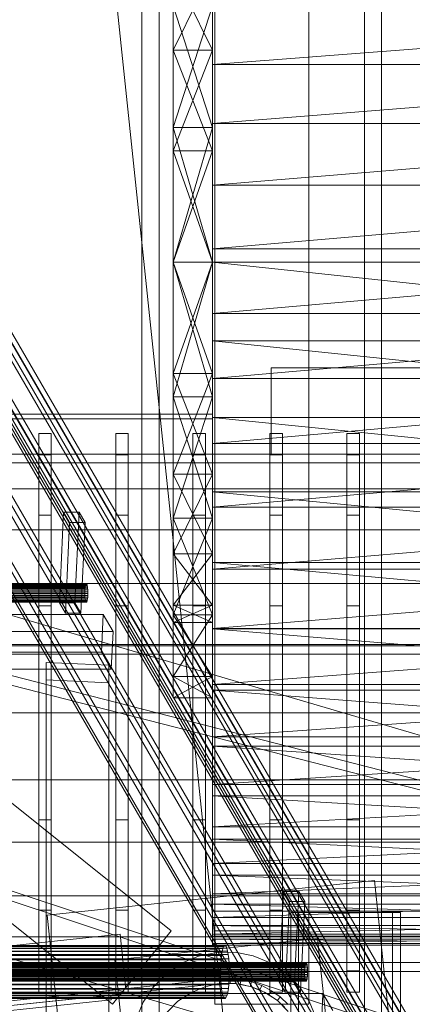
# Model space of a CAD drawing. Header units: millimetres. Extents: x -2233 to 61924, y -68080 to 6847.
# Tile 326 of 656: x 1667 to 1918, y -35363 to -34735. Entities that reach past the tile are written whole.
import ezdxf

# ---------------------------------------------------------------- set-up
doc = ezdxf.new("R2010")
doc.units = ezdxf.units.MM
for name, color, linetype, lineweight in [('COTAS_P', 1, 'Continuous', 0), ('frontal_C04', 7, 'Continuous', 0), ('frontal_C09', 7, 'Continuous', 0), ('frontal_C10', 7, 'Continuous', 0), ('frontal_secador', 7, 'Continuous', 0), ('frontal_tolva', 7, 'Continuous', 0)]:
    doc.layers.add(name, color=color, linetype=linetype, lineweight=lineweight)
doc.dimstyles.new('R19_100', dxfattribs={"dimtxt": 250, "dimasz": 150, "dimexe": 150, "dimexo": 80, "dimgap": 100, "dimtad": 1, "dimtih": 1, "dimtoh": 1, "dimdsep": 46, "dimcen": 0.09, "dimadec": 0, "dimazin": 0, "dimtfac": 1, "dimtdec": 4, "dimtofl": 0, "dimtmove": 0, "dimatfit": 3, "dimfxl": 1, "dimtolj": 1, "dimtzin": 0, "dimarcsym": 0})

# ---------------------------------------------------------------- blocks, each defined once
blk = doc.blocks.new('DIM_R27_48')
at = {"layer": 'COTAS_P'}
for p, q in [((-1750, -34600), (-1600, -34555)), ((2600, -34600), (2450, -34555)), ((-1750, -35500), (-1750, -34600)), ((-1750, -34600), (2600, -34600)), ((-1750, -34600), (-1600, -34645)), ((2600, -34600), (2450, -34645)), ((2600, -35500), (2600, -34600))]:
    blk.add_line(p, q, dxfattribs=at)
blk.add_text('4350 P', height=250, dxfattribs=at).set_placement((425, -34500))
blk = doc.blocks.new('DIM_R27_50')
at = {"layer": 'COTAS_P'}
for p, q in [((1705.78, -34504.95), (1551.9, -34475.9)), ((-194.22, -34704.95), (1705.78, -34504.95)), ((1705.78, -34504.95), (1561.32, -34565.4)), ((1800, -35400), (1705.78, -34504.95)), ((-194.22, -34704.95), (-49.75, -34644.49)), ((-100, -35600), (-194.22, -34704.95)), ((-194.22, -34704.95), (-40.33, -34734))]:
    blk.add_line(p, q, dxfattribs=at)
blk.add_text('1910.5 P', height=250, rotation=6.00901, dxfattribs=at).set_placement((745.32, -34505.49))

msp = doc.modelspace()

# ---------------------------------------------------------------- linework, layer by layer
at = {"layer": 'frontal_C04'}
for p, q in [((1827.5, -34957.5), (1990, -34957.5)), ((1827.5, -35012.5), (1827.5, -34957.5)), ((1679.167, -35012.865), (1679.167, -34999.3)), ((1687.167, -34999.3), (1679.167, -34999.3)), ((1687.167, -35012.865), (1687.167, -34999.3)), ((1728.333, -35012.865), (1728.333, -34999.3)), ((1736.333, -34999.3), (1728.333, -34999.3)), ((1736.333, -35012.865), (1736.333, -34999.3)), ((1777.5, -35012.865), (1777.5, -34999.3)), ((1785.5, -34999.3), (1777.5, -34999.3)), ((1785.5, -35012.865), (1785.5, -34999.3)), ((1826.667, -35012.865), (1826.667, -34999.3)), ((1834.667, -34999.3), (1826.667, -34999.3)), ((1834.667, -35012.865), (1834.667, -34999.3)), ((1875.833, -35012.865), (1875.833, -34999.3)), ((1883.833, -34999.3), (1875.833, -34999.3)), ((1883.833, -35012.865), (1883.833, -34999.3)), ((2250, -35012.5), (1600, -35012.5)), ((1679.167, -35051.494), (1679.167, -35012.865)), ((1687.167, -35012.865), (1679.167, -35012.865)), ((1687.167, -35051.494), (1687.167, -35012.865)), ((1728.333, -35051.494), (1728.333, -35012.865)), ((1736.333, -35012.865), (1728.333, -35012.865)), ((1736.333, -35051.494), (1736.333, -35012.865)), ((1777.5, -35051.494), (1777.5, -35012.865)), ((1785.5, -35012.865), (1777.5, -35012.865)), ((1785.5, -35051.494), (1785.5, -35012.865)), ((1826.667, -35051.494), (1826.667, -35012.865)), ((1834.667, -35012.865), (1826.667, -35012.865)), ((1990, -35012.5), (1827.5, -35012.5)), ((1834.667, -35051.494), (1834.667, -35012.865)), ((1875.833, -35051.494), (1875.833, -35012.865)), ((1883.833, -35012.865), (1875.833, -35012.865)), ((1883.833, -35051.494), (1883.833, -35012.865)), ((2250, -35018.122), (1600, -35018.122)), ((2250, -35034.606), (1600, -35034.606)), ((1679.167, -35109.306), (1679.167, -35051.494)), ((1687.167, -35051.494), (1679.167, -35051.494)), ((1687.167, -35109.306), (1687.167, -35051.494)), ((1728.333, -35109.306), (1728.333, -35051.494)), ((1736.333, -35051.494), (1728.333, -35051.494)), ((1736.333, -35109.306), (1736.333, -35051.494)), ((1777.5, -35109.306), (1777.5, -35051.494)), ((1785.5, -35051.494), (1777.5, -35051.494)), ((1785.5, -35109.306), (1785.5, -35051.494)), ((1826.667, -35109.306), (1826.667, -35051.494)), ((1834.667, -35051.494), (1826.667, -35051.494)), ((1834.667, -35109.306), (1834.667, -35051.494)), ((1875.833, -35109.306), (1875.833, -35051.494)), ((1883.833, -35051.494), (1875.833, -35051.494)), ((1883.833, -35109.306), (1883.833, -35051.494)), ((2250, -35060.827), (1600, -35060.827)), ((2629.541, -35399.241), (1529.541, -35076.741)), ((2250, -35095), (1600, -35095)), ((1679.167, -35177.5), (1679.167, -35109.306)), ((1687.167, -35109.306), (1679.167, -35109.306)), ((1687.167, -35177.5), (1687.167, -35109.306)), ((1728.333, -35177.5), (1728.333, -35109.306)), ((1736.333, -35109.306), (1728.333, -35109.306)), ((1736.333, -35177.5), (1736.333, -35109.306)), ((1777.5, -35177.5), (1777.5, -35109.306)), ((1785.5, -35109.306), (1777.5, -35109.306)), ((1785.5, -35177.5), (1785.5, -35109.306)), ((1826.667, -35177.5), (1826.667, -35109.306)), ((1834.667, -35109.306), (1826.667, -35109.306)), ((1834.667, -35177.5), (1834.667, -35109.306)), ((1875.833, -35177.5), (1875.833, -35109.306)), ((1883.833, -35109.306), (1875.833, -35109.306)), ((1883.833, -35177.5), (1883.833, -35109.306)), ((2625.511, -35400.209), (1515.604, -35116.463)), ((2624.025, -35406.022), (1514.118, -35122.276)), ((2250, -35134.795), (1600, -35134.795)), ((1600, -35177.5), (2250, -35177.5)), ((1679.167, -35177.5), (1679.167, -35245.694)), ((1679.167, -35177.5), (1687.167, -35177.5)), ((1687.167, -35245.694), (1687.167, -35177.5)), ((1728.333, -35177.5), (1728.333, -35245.694)), ((1728.333, -35177.5), (1736.333, -35177.5)), ((1736.333, -35245.694), (1736.333, -35177.5)), ((1777.5, -35177.5), (1777.5, -35245.694)), ((1777.5, -35177.5), (1785.5, -35177.5)), ((1785.5, -35245.694), (1785.5, -35177.5)), ((1826.667, -35177.5), (1826.667, -35245.694)), ((1826.667, -35177.5), (1834.667, -35177.5)), ((1834.667, -35245.694), (1834.667, -35177.5)), ((1875.833, -35177.5), (1875.833, -35245.694)), ((1875.833, -35177.5), (1883.833, -35177.5)), ((1883.833, -35245.694), (1883.833, -35177.5)), ((2250, -35220.205), (1600, -35220.205)), ((2567.591, -35597.768), (1480.177, -35237.3)), ((2569.479, -35592.073), (1482.065, -35231.605)), ((1679.167, -35245.694), (1679.167, -35303.506)), ((1687.167, -35245.694), (1679.167, -35245.694)), ((1687.167, -35245.694), (1687.167, -35303.506)), ((1728.333, -35245.694), (1728.333, -35303.506)), ((1736.333, -35245.694), (1728.333, -35245.694)), ((1736.333, -35245.694), (1736.333, -35303.506)), ((1777.5, -35245.694), (1777.5, -35303.506)), ((1785.5, -35245.694), (1777.5, -35245.694)), ((1785.5, -35245.694), (1785.5, -35303.506)), ((1826.667, -35245.694), (1826.667, -35303.506)), ((1834.667, -35245.694), (1826.667, -35245.694)), ((1834.667, -35245.694), (1834.667, -35303.506)), ((1875.833, -35245.694), (1875.833, -35303.506)), ((1883.833, -35245.694), (1875.833, -35245.694)), ((1883.833, -35245.694), (1883.833, -35303.506)), ((2250, -35260), (1600, -35260)), ((2570.459, -35600.759), (1470.459, -35278.259)), ((2250, -35294.173), (1600, -35294.173)), ((1679.167, -35303.506), (1679.167, -35342.135)), ((1687.167, -35303.506), (1679.167, -35303.506)), ((1687.167, -35303.506), (1687.167, -35342.135)), ((1728.333, -35303.506), (1728.333, -35342.135)), ((1736.333, -35303.506), (1728.333, -35303.506)), ((1736.333, -35303.506), (1736.333, -35342.135)), ((1777.5, -35303.506), (1777.5, -35342.135)), ((1785.5, -35303.506), (1777.5, -35303.506)), ((1785.5, -35303.506), (1785.5, -35342.135)), ((1826.667, -35303.506), (1826.667, -35342.135)), ((1834.667, -35303.506), (1826.667, -35303.506)), ((1834.667, -35303.506), (1834.667, -35342.135)), ((1875.833, -35303.506), (1875.833, -35342.135)), ((1883.833, -35303.506), (1875.833, -35303.506)), ((1883.833, -35303.506), (1883.833, -35342.135)), ((2250, -35320.394), (1600, -35320.394)), ((2250, -35336.878), (1600, -35336.878)), ((1580, -35342.5), (2270, -35342.5)), ((2250, -35342.5), (1600, -35342.5)), ((1679.167, -35342.135), (1679.167, -35355.7)), ((1687.167, -35342.135), (1679.167, -35342.135)), ((1687.167, -35342.135), (1687.167, -35355.7)), ((1728.333, -35342.135), (1728.333, -35355.7)), ((1736.333, -35342.135), (1728.333, -35342.135)), ((1736.333, -35342.135), (1736.333, -35355.7)), ((1777.5, -35342.135), (1777.5, -35355.7)), ((1785.5, -35342.135), (1777.5, -35342.135)), ((1785.5, -35342.135), (1785.5, -35355.7)), ((1826.667, -35342.135), (1826.667, -35355.7)), ((1834.667, -35342.135), (1826.667, -35342.135)), ((1834.667, -35342.135), (1834.667, -35355.7)), ((1875.833, -35342.135), (1875.833, -35355.7)), ((1883.833, -35342.135), (1875.833, -35342.135)), ((1883.833, -35342.135), (1883.833, -35355.7)), ((1687.167, -35355.7), (1679.167, -35355.7)), ((1736.333, -35355.7), (1728.333, -35355.7)), ((1785.5, -35355.7), (1777.5, -35355.7)), ((1834.667, -35355.7), (1826.667, -35355.7)), ((1883.833, -35355.7), (1875.833, -35355.7))]:
    msp.add_line(p, q, dxfattribs=at)
at = {"layer": 'frontal_C09'}
for p, q in [((1684.585, -35306.569), (1893.431, -35284.585)), ((1910.181, -35443.706), (1893.431, -35284.585)), ((1684.585, -35306.569), (1701.335, -35465.69)), ((-49.542, -35506.202), (1731.117, -35318.765)), ((1734.781, -35353.572), (1731.117, -35318.765)), ((1727.82, -35335.2), (1857.106, -35321.591)), ((1868.621, -35430.987), (1857.106, -35321.591)), ((1781.152, -35332.757), (1792.672, -35330.385)), ((1792.672, -35330.385), (1804.434, -35330.306)), ((1804.434, -35330.306), (1815.985, -35332.523)), ((1727.82, -35335.2), (1739.335, -35444.596)), ((1760.58, -35343.93), (1770.315, -35337.33)), ((1770.315, -35337.33), (1781.152, -35332.757)), ((1815.985, -35332.523), (1826.882, -35336.951)), ((1826.882, -35336.951), (1836.705, -35343.42)), ((1752.318, -35352.303), (1760.58, -35343.93)), ((1836.705, -35343.42), (1845.078, -35351.681)), ((-105.548, -35547.291), (1794.452, -35347.291)), ((-105.234, -35550.275), (1794.766, -35350.275)), ((1785.165, -35352.251), (1794.766, -35350.275)), ((1794.452, -35347.291), (1801.379, -35347.018)), ((1794.766, -35350.275), (1794.452, -35347.291)), ((1801.301, -35350.017), (1794.766, -35350.275)), ((1794.766, -35350.275), (1804.567, -35350.209)), ((1801.301, -35350.017), (1801.379, -35347.018)), ((1807.814, -35350.614), (1801.301, -35350.017)), ((1801.379, -35347.018), (1808.283, -35347.651)), ((1804.567, -35350.209), (1814.193, -35352.057)), ((1807.814, -35350.614), (1808.283, -35347.651)), ((1814.193, -35352.057), (1807.814, -35350.614)), ((1808.283, -35347.651), (1815.045, -35349.18)), ((1814.193, -35352.057), (1815.045, -35349.18)), ((1815.045, -35349.18), (1821.549, -35351.579)), ((-45.878, -35541.01), (1734.781, -35353.572)), ((1745.85, -35362.126), (1752.318, -35352.303)), ((1768.022, -35361.563), (1776.135, -35356.063)), ((1776.135, -35356.063), (1785.165, -35352.251)), ((1814.193, -35352.057), (1823.274, -35355.747)), ((1820.33, -35354.32), (1814.193, -35352.057)), ((1820.33, -35354.32), (1821.549, -35351.579)), ((1826.118, -35357.364), (1820.33, -35354.32)), ((1821.549, -35351.579), (1827.685, -35354.806)), ((1823.274, -35355.747), (1831.46, -35361.138)), ((1826.118, -35357.364), (1827.685, -35354.806)), ((1827.685, -35354.806), (1833.348, -35358.806)), ((1845.078, -35351.681), (1851.678, -35361.417)), ((-35.619, -35542.947), (1725.15, -35357.603)), ((-35.305, -35545.93), (1725.464, -35360.586)), ((1725.464, -35360.586), (1725.15, -35357.603)), ((1741.421, -35373.023), (1745.85, -35362.126)), ((1761.138, -35368.54), (1768.022, -35361.563)), ((1831.46, -35361.138), (1826.118, -35357.364)), ((1831.46, -35361.138), (1833.348, -35358.806)), ((1831.46, -35361.138), (1838.437, -35368.022)), ((1836.263, -35365.577), (1831.46, -35361.138)), ((1833.348, -35358.806), (1838.439, -35363.511)), ((1851.678, -35361.417), (1856.252, -35372.253))]:
    msp.add_line(p, q, dxfattribs=at)
at = {"layer": 'frontal_C10'}
for p, q in [((663.367, -33231.698), (2094.387, -35698.973)), ((2097.346, -35698.973), (666.326, -33231.698)), ((650.201, -33251.895), (2100.201, -35751.895)), ((2100.335, -35749.009), (650.335, -33249.009)), ((2089.129, -35732.806), (661.272, -33270.984)), ((2092.818, -35732.647), (661.798, -33265.371)), ((664.757, -33265.371), (2095.777, -35732.647)), ((661.138, -33273.871), (2088.994, -35735.692)), ((685.579, -33294.38), (2157.723, -35832.559)), ((706.294, -33294.38), (2178.437, -35832.559)), ((2182.383, -35832.559), (710.239, -33294.38)), ((2157.454, -35838.331), (685.31, -33300.153)), ((709.97, -33300.153), (2182.114, -35838.331)), ((645.583, -33350.991), (2095.583, -35850.991)), ((2095.717, -35848.105), (645.717, -33348.105)), ((681.096, -33390.59), (2153.24, -35928.768)), ((2177.9, -35928.768), (705.756, -33390.59)), ((2152.971, -35934.541), (680.827, -33396.363)), ((2173.685, -35934.541), (701.541, -33396.363)), ((705.487, -33396.363), (2177.631, -35934.541)), ((1692.372, -35107.333), (1695.062, -35049.607)), ((1704.926, -35049.607), (1695.062, -35049.607)), ((1695.062, -35049.607), (1698.858, -35056.152)), ((1702.236, -35107.333), (1704.926, -35049.607)), ((1708.722, -35056.152), (1704.926, -35049.607)), ((1696.168, -35113.878), (1698.858, -35056.152)), ((1698.858, -35056.152), (1708.722, -35056.152)), ((1708.722, -35056.152), (1706.032, -35113.878)), ((1294.28, -35099.348), (1708.565, -35099.348)), ((1708.636, -35098.254), (1294.351, -35098.254)), ((1708.741, -35097.264), (1294.455, -35097.264)), ((1708.875, -35096.417), (1294.589, -35096.417)), ((1709.034, -35095.746), (1294.748, -35095.746)), ((1709.211, -35095.276), (1294.925, -35095.276)), ((1709.4, -35095.025), (1295.114, -35095.025)), ((1709.593, -35095.004), (1295.308, -35095.004)), ((1709.783, -35095.212), (1295.498, -35095.212)), ((1709.963, -35095.642), (1295.678, -35095.642)), ((1710.126, -35096.278), (1295.841, -35096.278)), ((1710.265, -35097.094), (1295.98, -35097.094)), ((1710.376, -35098.06), (1296.09, -35098.06)), ((1710.453, -35099.138), (1296.167, -35099.138)), ((1708.565, -35099.348), (1708.531, -35100.506)), ((1708.636, -35098.254), (1708.565, -35099.348)), ((1708.741, -35097.264), (1708.636, -35098.254)), ((1708.875, -35096.417), (1708.741, -35097.264)), ((1709.034, -35095.746), (1708.875, -35096.417)), ((1709.211, -35095.276), (1709.034, -35095.746)), ((1709.4, -35095.025), (1709.211, -35095.276)), ((1709.593, -35095.004), (1709.4, -35095.025)), ((1709.783, -35095.212), (1709.593, -35095.004)), ((1709.963, -35095.642), (1709.783, -35095.212)), ((1710.126, -35096.278), (1709.963, -35095.642)), ((1710.265, -35097.094), (1710.126, -35096.278)), ((1710.376, -35098.06), (1710.265, -35097.094)), ((1710.453, -35099.138), (1710.376, -35098.06)), ((1710.494, -35100.287), (1710.453, -35099.138)), ((1708.531, -35100.506), (1294.246, -35100.506)), ((1708.535, -35101.682), (1294.249, -35101.682)), ((1708.576, -35102.831), (1294.29, -35102.831)), ((1708.653, -35103.91), (1294.368, -35103.91)), ((1708.763, -35104.875), (1294.478, -35104.875)), ((1708.903, -35105.692), (1294.617, -35105.692)), ((1710.154, -35105.552), (1295.869, -35105.552)), ((1710.288, -35104.705), (1296.003, -35104.705)), ((1710.393, -35103.716), (1296.107, -35103.716)), ((1710.463, -35102.621), (1296.178, -35102.621)), ((1710.494, -35100.287), (1296.209, -35100.287)), ((1710.498, -35101.463), (1296.212, -35101.463)), ((1708.531, -35100.506), (1708.535, -35101.682)), ((1708.535, -35101.682), (1708.576, -35102.831)), ((1708.576, -35102.831), (1708.653, -35103.91)), ((1708.653, -35103.91), (1708.763, -35104.875)), ((1708.763, -35104.875), (1708.903, -35105.692)), ((1708.903, -35105.692), (1709.065, -35106.327)), ((1709.995, -35106.223), (1710.154, -35105.552)), ((1710.154, -35105.552), (1710.288, -35104.705)), ((1710.288, -35104.705), (1710.393, -35103.716)), ((1710.393, -35103.716), (1710.463, -35102.621)), ((1710.463, -35102.621), (1710.498, -35101.463)), ((1710.498, -35101.463), (1710.494, -35100.287)), ((1709.065, -35106.327), (1294.78, -35106.327)), ((1709.245, -35106.757), (1294.96, -35106.757)), ((1709.436, -35106.966), (1295.15, -35106.966)), ((1709.629, -35106.944), (1295.344, -35106.944)), ((1709.818, -35106.693), (1295.533, -35106.693)), ((1709.995, -35106.223), (1295.71, -35106.223)), ((1696.168, -35113.878), (1692.372, -35107.333)), ((1692.372, -35107.333), (1702.236, -35107.333)), ((1702.236, -35107.333), (1706.032, -35113.878)), ((1709.065, -35106.327), (1709.245, -35106.757)), ((1709.245, -35106.757), (1709.436, -35106.966)), ((1709.436, -35106.966), (1709.629, -35106.944)), ((1709.629, -35106.944), (1709.818, -35106.693)), ((1709.818, -35106.693), (1709.995, -35106.223)), ((1720.25, -35114.773), (1276.373, -35114.773)), ((1706.032, -35113.878), (1696.168, -35113.878)), ((1719.129, -35138.825), (1720.25, -35114.773)), ((1726.577, -35125.681), (1720.25, -35114.773)), ((1282.7, -35125.681), (1726.577, -35125.681)), ((1726.577, -35125.681), (1725.456, -35149.733)), ((1275.252, -35138.825), (1719.129, -35138.825)), ((1719.129, -35138.825), (1725.456, -35149.733)), ((1683.961, -35145.359), (1683.961, -35156.542)), ((1723.961, -35147.222), (1683.961, -35145.359)), ((1683.961, -35145.359), (1683.961, -35988)), ((1723.961, -35158.406), (1723.961, -35147.222)), ((1723.961, -35988), (1723.961, -35147.222)), ((1725.456, -35149.733), (1281.579, -35149.733)), ((1683.961, -35156.542), (1723.961, -35158.406)), ((1683.961, -35988), (1683.961, -35156.542)), ((1723.961, -35988), (1723.961, -35158.406)), ((1832.627, -35349.152), (1835.317, -35291.426)), ((1845.181, -35291.426), (1835.317, -35291.426)), ((1835.317, -35291.426), (1839.113, -35297.971)), ((1842.491, -35349.152), (1845.181, -35291.426)), ((1848.977, -35297.971), (1845.181, -35291.426)), ((1836.423, -35355.697), (1839.113, -35297.971)), ((1839.113, -35297.971), (1848.977, -35297.971)), ((1848.977, -35297.971), (1846.287, -35355.697)), ((1796.171, -35329.862), (1485.457, -35329.862)), ((1796.621, -35327.96), (1485.907, -35327.96)), ((1797.124, -35326.629), (1486.409, -35326.629)), ((1797.659, -35325.919), (1486.945, -35325.919)), ((1798.207, -35325.858), (1487.493, -35325.858)), ((1798.746, -35326.448), (1488.032, -35326.448)), ((1799.256, -35327.667), (1488.542, -35327.667)), ((1799.717, -35329.467), (1489.003, -35329.467)), ((1800.111, -35331.78), (1489.397, -35331.78)), ((1796.171, -35329.862), (1795.791, -35332.261)), ((1796.621, -35327.96), (1796.171, -35329.862)), ((1797.124, -35326.629), (1796.621, -35327.96)), ((1797.659, -35325.919), (1797.124, -35326.629)), ((1798.207, -35325.858), (1797.659, -35325.919)), ((1798.746, -35326.448), (1798.207, -35325.858)), ((1799.256, -35327.667), (1798.746, -35326.448)), ((1799.717, -35329.467), (1799.256, -35327.667)), ((1800.111, -35331.78), (1799.717, -35329.467)), ((1800.424, -35334.516), (1800.111, -35331.78)), ((1849.289, -35337.565), (1435.003, -35337.565)), ((1849.466, -35337.095), (1435.18, -35337.095)), ((1849.655, -35336.844), (1435.369, -35336.844)), ((1849.848, -35336.823), (1435.563, -35336.823)), ((1850.038, -35337.031), (1435.753, -35337.031)), ((1850.218, -35337.461), (1435.933, -35337.461)), ((1850.381, -35338.097), (1436.096, -35338.097)), ((1795.495, -35335.066), (1484.781, -35335.066)), ((1795.791, -35332.261), (1485.077, -35332.261)), ((1800.424, -35334.516), (1489.71, -35334.516)), ((1800.643, -35337.572), (1489.929, -35337.572)), ((1795.495, -35335.066), (1795.295, -35338.168)), ((1795.791, -35332.261), (1795.495, -35335.066)), ((1800.643, -35337.572), (1800.424, -35334.516)), ((1800.76, -35340.828), (1800.643, -35337.572)), ((1849.289, -35337.565), (1849.13, -35338.236)), ((1849.466, -35337.095), (1849.289, -35337.565)), ((1849.655, -35336.844), (1849.466, -35337.095)), ((1849.848, -35336.823), (1849.655, -35336.844)), ((1850.038, -35337.031), (1849.848, -35336.823)), ((1850.218, -35337.461), (1850.038, -35337.031)), ((1850.381, -35338.097), (1850.218, -35337.461)), ((1850.52, -35338.913), (1850.381, -35338.097)), ((1848.786, -35342.325), (1434.501, -35342.325)), ((1848.79, -35343.501), (1434.504, -35343.501)), ((1434.535, -35341.167), (1848.82, -35341.167)), ((1848.891, -35340.073), (1434.606, -35340.073)), ((1848.996, -35339.083), (1434.71, -35339.083)), ((1849.13, -35338.236), (1434.844, -35338.236)), ((1850.52, -35338.913), (1436.235, -35338.913)), ((1850.631, -35339.879), (1436.345, -35339.879)), ((1850.708, -35340.957), (1436.422, -35340.957)), ((1850.749, -35342.106), (1436.464, -35342.106)), ((1850.753, -35343.282), (1436.467, -35343.282)), ((1795.198, -35341.448), (1484.484, -35341.448)), ((1484.581, -35338.168), (1795.295, -35338.168)), ((1800.76, -35340.828), (1490.045, -35340.828)), ((1800.77, -35344.16), (1490.055, -35344.16)), ((1795.295, -35338.168), (1795.198, -35341.448)), ((1795.198, -35341.448), (1795.208, -35344.78)), ((1800.673, -35347.44), (1800.77, -35344.16)), ((1800.77, -35344.16), (1800.76, -35340.828)), ((1848.82, -35341.167), (1848.786, -35342.325)), ((1848.786, -35342.325), (1848.79, -35343.501)), ((1848.79, -35343.501), (1848.831, -35344.65)), ((1848.891, -35340.073), (1848.82, -35341.167)), ((1848.996, -35339.083), (1848.891, -35340.073)), ((1849.13, -35338.236), (1848.996, -35339.083)), ((1850.631, -35339.879), (1850.52, -35338.913)), ((1850.708, -35340.957), (1850.631, -35339.879)), ((1850.749, -35342.106), (1850.708, -35340.957)), ((1850.718, -35344.44), (1850.753, -35343.282)), ((1850.753, -35343.282), (1850.749, -35342.106)), ((1848.831, -35344.65), (1434.545, -35344.65)), ((1848.908, -35345.728), (1434.623, -35345.728)), ((1849.018, -35346.694), (1434.733, -35346.694)), ((1849.158, -35347.511), (1434.872, -35347.511)), ((1849.32, -35348.146), (1435.035, -35348.146)), ((1849.5, -35348.576), (1435.215, -35348.576)), ((1849.691, -35348.784), (1435.405, -35348.784)), ((1849.884, -35348.763), (1435.599, -35348.763)), ((1850.073, -35348.512), (1435.787, -35348.512)), ((1850.25, -35348.042), (1435.965, -35348.042)), ((1850.409, -35347.371), (1436.124, -35347.371)), ((1850.543, -35346.524), (1436.258, -35346.524)), ((1850.648, -35345.535), (1436.362, -35345.535)), ((1850.718, -35344.44), (1436.433, -35344.44)), ((1795.208, -35344.78), (1484.494, -35344.78)), ((1795.325, -35348.036), (1484.61, -35348.036)), ((1800.472, -35350.541), (1489.758, -35350.541)), ((1800.673, -35347.44), (1489.958, -35347.44)), ((1795.208, -35344.78), (1795.325, -35348.036)), ((1795.325, -35348.036), (1795.543, -35351.091)), ((1800.176, -35353.346), (1800.472, -35350.541)), ((1800.472, -35350.541), (1800.673, -35347.44)), ((1836.423, -35355.697), (1832.627, -35349.152)), ((1832.627, -35349.152), (1842.491, -35349.152)), ((1842.491, -35349.152), (1846.287, -35355.697)), ((1848.831, -35344.65), (1848.908, -35345.728)), ((1848.908, -35345.728), (1849.018, -35346.694)), ((1849.018, -35346.694), (1849.158, -35347.511)), ((1849.158, -35347.511), (1849.32, -35348.146)), ((1849.32, -35348.146), (1849.5, -35348.576)), ((1849.5, -35348.576), (1849.691, -35348.784)), ((1849.691, -35348.784), (1849.884, -35348.763)), ((1849.884, -35348.763), (1850.073, -35348.512)), ((1850.073, -35348.512), (1850.25, -35348.042)), ((1850.25, -35348.042), (1850.409, -35347.371)), ((1850.409, -35347.371), (1850.543, -35346.524)), ((1850.543, -35346.524), (1850.648, -35345.535)), ((1850.648, -35345.535), (1850.718, -35344.44)), ((1860.505, -35356.591), (1416.628, -35356.591)), ((1795.543, -35351.091), (1484.829, -35351.091)), ((1795.856, -35353.827), (1485.142, -35353.827)), ((1796.251, -35356.14), (1485.536, -35356.14)), ((1799.796, -35355.745), (1489.082, -35355.745)), ((1800.176, -35353.346), (1489.462, -35353.346)), ((1795.543, -35351.091), (1795.856, -35353.827)), ((1795.856, -35353.827), (1796.251, -35356.14)), ((1796.251, -35356.14), (1796.712, -35357.941)), ((1799.346, -35357.647), (1799.796, -35355.745)), ((1799.796, -35355.745), (1800.176, -35353.346)), ((1846.287, -35355.697), (1836.423, -35355.697)), ((1859.384, -35380.644), (1860.505, -35356.591)), ((1866.832, -35367.5), (1860.505, -35356.591)), ((1796.712, -35357.941), (1485.998, -35357.941)), ((1797.222, -35359.159), (1486.507, -35359.159)), ((1797.761, -35359.749), (1487.047, -35359.749)), ((1798.309, -35359.688), (1487.594, -35359.688)), ((1798.844, -35358.978), (1488.13, -35358.978)), ((1799.346, -35357.647), (1488.632, -35357.647)), ((1796.712, -35357.941), (1797.222, -35359.159)), ((1797.222, -35359.159), (1797.761, -35359.749)), ((1797.761, -35359.749), (1798.309, -35359.688)), ((1798.309, -35359.688), (1798.844, -35358.978)), ((1798.844, -35358.978), (1799.346, -35357.647))]:
    msp.add_line(p, q, dxfattribs=at)
at = {"layer": 'frontal_secador'}
for p, q in [((1790, -34890), (1790, -34360)), ((1790, -34543.834), (1790, -34890)), ((1790, -34543.834), (1790, -35081.561)), ((1790, -34964.32), (1790, -34543.834)), ((1790, -34543.834), (1790, -35313.212)), ((1790, -34575.203), (1790, -34890)), ((1790, -34987), (1790, -34603)), ((1765, -34754.809), (1765, -34625.606)), ((1790, -34625.606), (1790, -34754.809)), ((1790, -34801.597), (1790, -34663.997)), ((1790, -34964.32), (1790, -34663.997)), ((1765, -34754.809), (1765, -34703.926)), ((1790, -34754.809), (1765, -34703.926)), ((1790, -34703.926), (1765, -34754.809)), ((1790, -34703.926), (1790, -34754.809)), ((1765, -34726.596), (1765, -34890)), ((1765, -34804.093), (1765, -34726.596)), ((1765, -34754.809), (1765, -34726.596)), ((1790, -34804.093), (1765, -34726.596)), ((1790, -34726.596), (1765, -34804.093)), ((1790, -34890), (1790, -34726.596)), ((1790, -34726.596), (1790, -34804.093)), ((1790, -34726.596), (1790, -34754.809)), ((1790, -34801.597), (1790, -34728.067)), ((1790, -34728.067), (1790, -34763.832)), ((2260, -34728.067), (1790, -34763.832)), ((1765, -34754.809), (1765, -34890)), ((1765, -34818.926), (1765, -34754.809)), ((1790, -34818.926), (1765, -34754.809)), ((1790, -34754.809), (1765, -34754.809)), ((1790, -34754.809), (1765, -34818.926)), ((1790, -34890), (1790, -34754.809)), ((1790, -34754.809), (1790, -34818.926)), ((1790, -34763.832), (1790, -34801.597)), ((2260, -34763.832), (1790, -34763.832)), ((2260, -34763.832), (1790, -34801.597)), ((1765, -34890), (1765, -34804.093)), ((1790, -34890), (1765, -34804.093)), ((1790, -34804.093), (1765, -34804.093)), ((1790, -34804.093), (1765, -34890)), ((1790, -34881.506), (1790, -34801.597)), ((1790, -34801.597), (1790, -34840.964)), ((1790, -34964.32), (1790, -34801.597)), ((2260, -34801.597), (1790, -34801.597)), ((2260, -34801.597), (1790, -34840.964)), ((1790, -34804.093), (1790, -34890)), ((1765, -34818.926), (1765, -34890)), ((1790, -34890), (1765, -34818.926)), ((1790, -34818.926), (1765, -34818.926)), ((1790, -34818.926), (1765, -34890)), ((1790, -34890), (1790, -34818.926)), ((1790, -34840.964), (1790, -34881.506)), ((2260, -34840.964), (1790, -34840.964)), ((2260, -34840.964), (1790, -34881.506)), ((1790, -34964.32), (1790, -34881.506)), ((1790, -34881.506), (1790, -34922.778)), ((2260, -34881.506), (1790, -34881.506)), ((2260, -34881.506), (1790, -34922.778)), ((1765, -34890), (1765, -34961.074)), ((1765, -35053.404), (1765, -34890)), ((1765, -34890), (1765, -34975.907)), ((1765, -34890), (1765, -35025.191)), ((1765, -34890), (1790, -34890)), ((1790, -34890), (1765, -34975.907)), ((1790, -34975.907), (1765, -34890)), ((1790, -34890), (1765, -34961.074)), ((1790, -34961.074), (1765, -34890)), ((1790, -34890), (1790, -34989.216)), ((1790, -34940.203), (1790, -34890)), ((1790, -34890), (1790, -35081.561)), ((2260, -34940.203), (1790, -34890)), ((2260, -34890), (1790, -34890)), ((1790, -34961.074), (1790, -34890)), ((1790, -34890), (1790, -35053.404)), ((1790, -34975.907), (1790, -34890)), ((1790, -35025.191), (1790, -34890)), ((1790, -34922.778), (1790, -34964.32)), ((2260, -34922.778), (1790, -34922.778)), ((2260, -34922.778), (1790, -34964.32)), ((1790, -34989.216), (1790, -34940.203)), ((2260, -34989.216), (1790, -34940.203)), ((2260, -34940.203), (1790, -34940.203)), ((1765, -35025.191), (1765, -34961.074)), ((1765, -35053.404), (1765, -34961.074)), ((1790, -34961.074), (1765, -34961.074)), ((1790, -34961.074), (1765, -35025.191)), ((1790, -35025.191), (1765, -34961.074)), ((1790, -34961.074), (1790, -35025.191)), ((1790, -34961.074), (1790, -35053.404)), ((1790, -35046.325), (1790, -34964.32)), ((1790, -34964.32), (1790, -35005.66)), ((1790, -35123.732), (1790, -34964.32)), ((1790, -35250.28), (1790, -34964.32)), ((1790, -35313.212), (1790, -34964.32)), ((2260, -34964.32), (1790, -34964.32)), ((2260, -34964.32), (1790, -35005.66)), ((1765, -34975.907), (1765, -35053.404)), ((1790, -34975.907), (1765, -34975.907)), ((1790, -34975.907), (1765, -35053.404)), ((1790, -35053.404), (1765, -34975.907)), ((1790, -35053.404), (1790, -34975.907)), ((1400, -34987), (1790, -34987)), ((1400, -34990), (1790, -34990)), ((1790, -34990), (1790, -34987)), ((1790, -34989.216), (1790, -35081.561)), ((1790, -35036.504), (1790, -34989.216)), ((2260, -35036.504), (1790, -34989.216)), ((2260, -34989.216), (1790, -34989.216)), ((1790, -35005.66), (1790, -35046.325)), ((2260, -35005.66), (1790, -35005.66)), ((2260, -35005.66), (1790, -35046.325)), ((1765, -35053.404), (1765, -35025.191)), ((1765, -35076.074), (1765, -35025.191)), ((1765, -35154.394), (1765, -35025.191)), ((1790, -35025.191), (1765, -35025.191)), ((1790, -35025.191), (1765, -35076.074)), ((1790, -35076.074), (1765, -35025.191)), ((1790, -35025.191), (1790, -35053.404)), ((1790, -35025.191), (1790, -35076.074)), ((1790, -35025.191), (1790, -35154.394)), ((1790, -35081.561), (1790, -35036.504)), ((2260, -35081.561), (1790, -35036.504)), ((2260, -35036.504), (1790, -35036.504)), ((1790, -35123.732), (1790, -35046.325)), ((1790, -35046.325), (1790, -35085.838)), ((2260, -35046.325), (1790, -35046.325)), ((2260, -35046.325), (1790, -35085.838)), ((1765, -35154.394), (1765, -35053.404)), ((1765, -35053.404), (1765, -35114.907)), ((1765, -35053.404), (1765, -35076.074)), ((1765, -35053.404), (1765, -35108.743)), ((1790, -35053.404), (1765, -35053.404)), ((1790, -35053.404), (1765, -35114.907)), ((1790, -35114.907), (1765, -35053.404)), ((1790, -35053.404), (1790, -35154.394)), ((1790, -35114.907), (1790, -35053.404)), ((1790, -35076.074), (1790, -35053.404)), ((1790, -35108.743), (1790, -35053.404)), ((1765, -35108.743), (1765, -35076.074)), ((1765, -35154.394), (1765, -35076.074)), ((1790, -35076.074), (1765, -35076.074)), ((1790, -35076.074), (1765, -35108.743)), ((1790, -35108.743), (1765, -35076.074)), ((1790, -35076.074), (1790, -35108.743)), ((1790, -35076.074), (1790, -35154.394)), ((1790, -35081.561), (1790, -35163.111)), ((1790, -35123.91), (1790, -35081.561)), ((1790, -35081.561), (1790, -35230.519)), ((1790, -35081.561), (1790, -35313.212)), ((2260, -35123.91), (1790, -35081.561)), ((2260, -35081.561), (1790, -35081.561)), ((1790, -35085.838), (1790, -35123.732)), ((2260, -35085.838), (1790, -35085.838)), ((2260, -35085.838), (1790, -35123.732)), ((1765, -35154.394), (1765, -35108.743)), ((1765, -35120), (1765, -35108.743)), ((1790, -35108.743), (1765, -35108.743)), ((1790, -35108.743), (1765, -35120)), ((1790, -35120), (1765, -35108.743)), ((1790, -35108.743), (1790, -35154.394)), ((1790, -35108.743), (1790, -35120)), ((1765, -35114.907), (1765, -35154.394)), ((1790, -35114.907), (1765, -35114.907)), ((1790, -35114.907), (1765, -35154.394)), ((1790, -35154.394), (1765, -35114.907)), ((1790, -35154.394), (1790, -35114.907)), ((1765, -35154.394), (1765, -35120)), ((1790, -35120), (1765, -35120)), ((1790, -35120), (1790, -35154.394)), ((1790, -35192.855), (1790, -35123.732)), ((1790, -35123.732), (1790, -35159.551)), ((1790, -35250.28), (1790, -35123.732)), ((2260, -35123.732), (1790, -35123.732)), ((2260, -35123.732), (1790, -35159.551)), ((1790, -35163.111), (1790, -35123.91)), ((2260, -35163.111), (1790, -35123.91)), ((2260, -35123.91), (1790, -35123.91)), ((1400, -35134), (2200, -35134)), ((1400, -35140), (2200, -35140)), ((1765, -35154.394), (1765, -35168)), ((1790, -35154.394), (1765, -35154.394)), ((1790, -35154.394), (1765, -35168)), ((1790, -35168), (1765, -35154.394)), ((1790, -35154.394), (1790, -35168)), ((1790, -35159.551), (1790, -35192.855)), ((2260, -35159.551), (1790, -35159.551)), ((2260, -35159.551), (1790, -35192.855)), ((1790, -35168), (1765, -35168)), ((1790, -35163.111), (1790, -35230.519)), ((1790, -35198.765), (1790, -35163.111)), ((2260, -35198.765), (1790, -35163.111)), ((2260, -35163.111), (1790, -35163.111)), ((1790, -35250.28), (1790, -35192.855)), ((1790, -35192.855), (1790, -35223.228)), ((2260, -35192.855), (1790, -35192.855)), ((2260, -35192.855), (1790, -35223.228)), ((1790, -35230.519), (1790, -35198.765)), ((2260, -35230.519), (1790, -35198.765)), ((2260, -35198.765), (1790, -35198.765)), ((1790, -35223.228), (1790, -35250.28)), ((2260, -35223.228), (1790, -35223.228)), ((2260, -35223.228), (1790, -35250.28)), ((1790, -35230.519), (1790, -35281.156)), ((1790, -35258.067), (1790, -35230.519)), ((1790, -35230.519), (1790, -35313.212)), ((2260, -35258.067), (1790, -35230.519)), ((2260, -35230.519), (1790, -35230.519)), ((1790, -35293.037), (1790, -35250.28)), ((1790, -35250.28), (1790, -35273.656)), ((1790, -35318.748), (1790, -35250.28)), ((1790, -35313.212), (1790, -35250.28)), ((2260, -35250.28), (1790, -35250.28)), ((2260, -35250.28), (1790, -35273.656)), ((1790, -35281.156), (1790, -35258.067)), ((2260, -35281.156), (1790, -35258.067)), ((2260, -35258.067), (1790, -35258.067)), ((1790, -35273.656), (1790, -35293.037)), ((2260, -35273.656), (1790, -35273.656)), ((2260, -35273.656), (1790, -35293.037)), ((1790, -35281.156), (1790, -35313.212)), ((1790, -35299.586), (1790, -35281.156)), ((2260, -35299.586), (1790, -35281.156)), ((2260, -35281.156), (1790, -35281.156)), ((1790, -35318.748), (1790, -35293.037)), ((1790, -35293.037), (1790, -35308.145)), ((2260, -35293.037), (1790, -35293.037)), ((2260, -35293.037), (1790, -35308.145)), ((1790, -35313.212), (1790, -35299.586)), ((2260, -35313.212), (1790, -35299.586)), ((2260, -35299.586), (1790, -35299.586)), ((1790, -35304), (2260, -35304)), ((1790, -35320), (1790, -35304)), ((1840, -35305), (1845, -35305)), ((1840, -35785), (1840, -35305)), ((1845, -35785), (1845, -35305)), ((1845, -35305), (1905, -35305)), ((1905, -35305), (1910, -35305)), ((1905, -35785), (1905, -35305)), ((1910, -35785), (1910, -35305)), ((1790, -35308.145), (1790, -35318.748)), ((2260, -35308.145), (1790, -35308.145)), ((2260, -35308.145), (1790, -35318.748)), ((1790, -35313.212), (1790, -35325.754)), ((1790, -35321.945), (1790, -35313.212)), ((1790, -35313.212), (1790, -35318.748)), ((2260, -35321.945), (1790, -35313.212)), ((2260, -35313.212), (1790, -35313.212)), ((1790, -35325.754), (1790, -35318.748)), ((1790, -35318.748), (1790, -35324.662)), ((2260, -35318.748), (1790, -35318.748)), ((2260, -35318.748), (1790, -35324.662)), ((1790, -35320), (2260, -35320)), ((1790, -35325.754), (1790, -35321.945)), ((2260, -35325.754), (1790, -35321.945)), ((2260, -35321.945), (1790, -35321.945)), ((1790, -35324.662), (1790, -35325.754)), ((2260, -35324.662), (1790, -35324.662)), ((2260, -35324.662), (1790, -35325.754)), ((2260, -35325.754), (1790, -35325.754))]:
    msp.add_line(p, q, dxfattribs=at)
at = {"layer": 'frontal_tolva'}
for p, q in [((1745, -35980), (1745, -32700)), ((1756, -35980), (1756, -32700)), ((1887, -35980), (1887, -32700)), ((1898, -35980), (1898, -32700)), ((1763.733, -35316.567), (716.733, -34479.567)), ((1791.5, -35316.567), (1791.5, -34479.567)), ((1851.5, -34479.567), (1851.5, -35316.567)), ((1726.267, -35363.433), (679.267, -34526.433)), ((1791.5, -34526.433), (1791.5, -35363.433)), ((1851.5, -35363.433), (1851.5, -34526.433)), ((1763.733, -35316.567), (1726.267, -35363.433)), ((1851.5, -35316.567), (1791.5, -35316.567)), ((1791.5, -35316.567), (1791.5, -35363.433)), ((1851.5, -35363.433), (1851.5, -35316.567)), ((1791.5, -35363.433), (1851.5, -35363.433))]:
    msp.add_line(p, q, dxfattribs=at)

# ---------------------------------------------------------------- dimensions: what is measured, and where the dimension line sits
at = {"layer": 'COTAS_P'}
for p1, p2, picture, middle in [((-100, -35600), (1800, -35400), 'DIM_R27_50', (755.784, -34604.945)), ((-1750, -35500), (2600, -35500), 'DIM_R27_48', (425, -34600))]:
    dim = msp.add_aligned_dim(p1=p1, p2=p2, distance=900, text='<> P', dimstyle='R19_100', dxfattribs=at)
    dim.commit()
    dim.dimension.update_dxf_attribs({"geometry": picture, "text_midpoint": middle})

doc.saveas('drawing.dxf')
